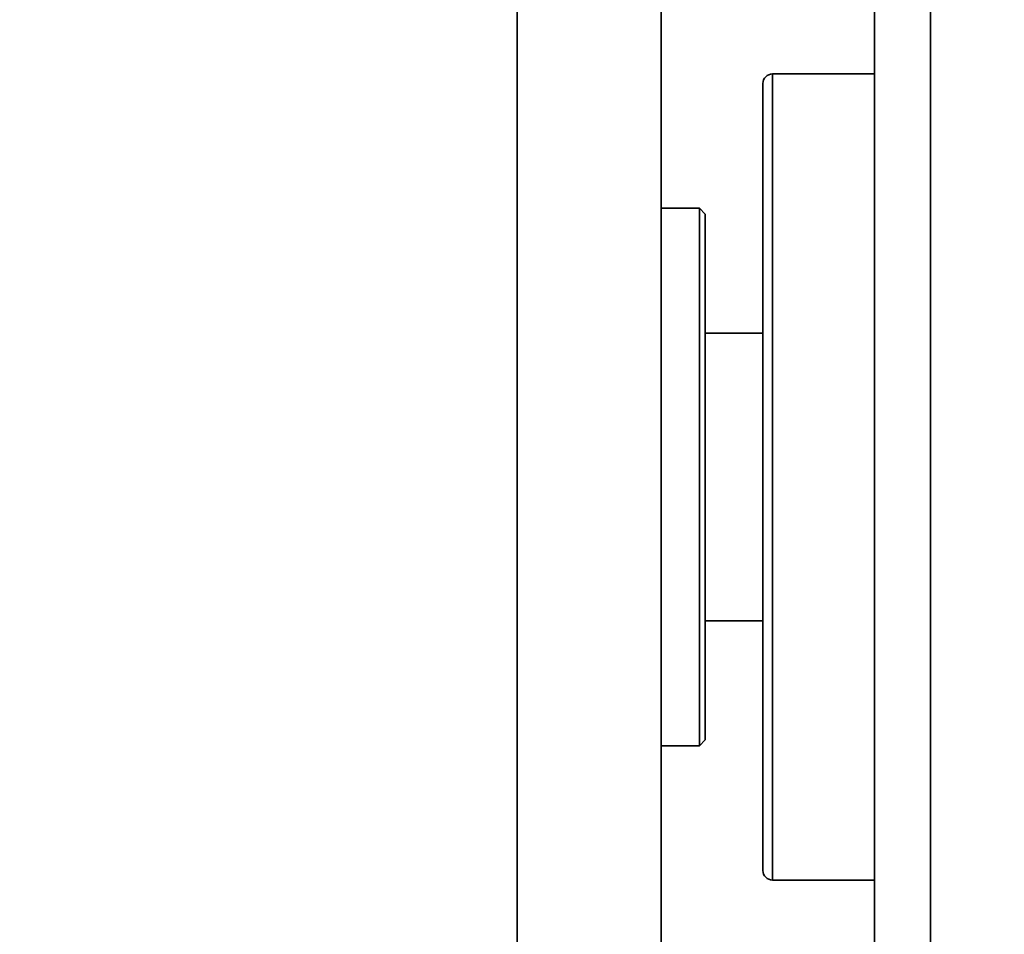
# Model space of a CAD drawing. Header units: millimetres. Extents: x -1465 to 393277, y -3788 to 454312.
# Tile 516 of 656: x 375505 to 375557, y 11025 to 11073. Entities that reach past the tile are written whole.
import ezdxf

# ---------------------------------------------------------------- set-up
doc = ezdxf.new("R2010")
doc.units = ezdxf.units.MM
doc.header["$XCLIPFRAME"] = 2
for name, color, linetype in [('AHU03-3-44720OBJ', 8, 'Continuous'), ('EC-MTR_250-0_7OBJ', 8, 'Continuous'), ('Impeller', 8, 'Continuous')]:
    doc.layers.add(name, color=color, linetype=linetype)
picture_1 = doc.add_image_def('image3.bmp', size_in_pixel=(1540, 807))

msp = doc.modelspace()

# ---------------------------------------------------------------- linework, layer by layer
at = {"layer": 'AHU03-3-44720OBJ', "color": 8, "linetype": 'Continuous', "lineweight": 35, "ltscale": 100}
for p, q in [((375543.992, 11028.19), (375543.992, 11069.19)), ((375544.492, 11069.69), (375549.809, 11069.69)), ((375544.492, 11027.69), (375544.492, 11069.69)), ((375544.492, 11027.69), (375549.809, 11027.69))]:
    msp.add_line(p, q, dxfattribs=at)
for centre, start, end in [((375544.492, 11069.19), 90, 180), ((375544.492, 11028.19), 180, 270)]:
    msp.add_arc(centre, 0.5, start, end, dxfattribs=at)
at = {"layer": 'EC-MTR_250-0_7OBJ', "color": 8, "linetype": 'Continuous', "lineweight": 35, "ltscale": 100}
for p, q in [((375531.192, 11099.54), (375531.192, 10997.84)), ((375538.692, 11092.04), (375538.692, 11062.69)), ((375540.692, 11062.69), (375538.692, 11062.69)), ((375538.692, 11062.69), (375538.692, 11034.69)), ((375540.992, 11062.39), (375540.692, 11062.69)), ((375540.692, 11062.69), (375540.692, 11034.69)), ((375540.992, 11062.39), (375540.992, 11056.19)), ((375543.992, 11056.19), (375540.992, 11056.19)), ((375540.992, 11056.19), (375540.992, 11041.19)), ((375540.992, 11041.19), (375540.992, 11034.99)), ((375543.992, 11041.19), (375540.992, 11041.19)), ((375540.992, 11034.99), (375540.692, 11034.69)), ((375538.692, 11034.69), (375538.692, 11005.34)), ((375540.692, 11034.69), (375538.692, 11034.69))]:
    msp.add_line(p, q, dxfattribs=at)
at = {"layer": 'Impeller', "color": 8, "linetype": 'Continuous', "lineweight": 35, "ltscale": 100}
for p, q in [((375549.809, 11159.69), (375549.809, 10937.69)), ((375552.724, 11159.69), (375552.724, 10937.69))]:
    msp.add_line(p, q, dxfattribs=at)

# ---------------------------------------------------------------- pictures from other files: only their frames are drawn
at = {"color": 8, "lineweight": 13}
image = msp.add_image(picture_1, insert=(374792.852, 10539.733), size_in_units=(1860, 974.456), dxfattribs=at)
image.set_boundary_path([(-0.5, -0.5), (1539.5, 806.5)])

doc.saveas('drawing.dxf')
